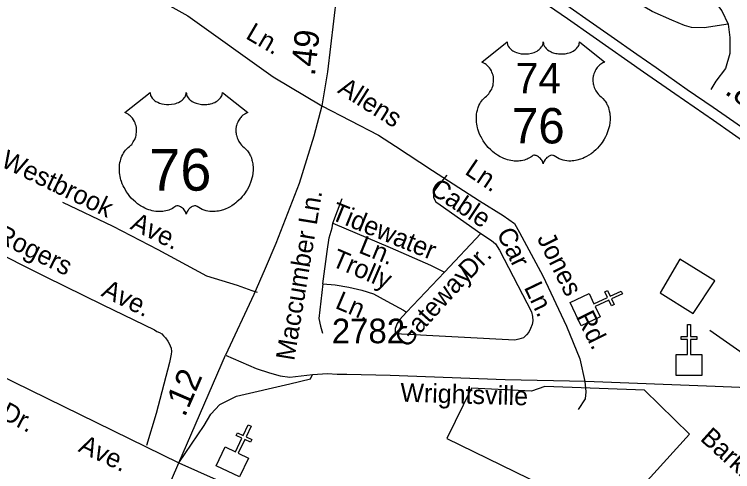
# Model space of a CAD drawing. Extents: x 2290055 to 2389491, y 66597 to 237875.
# Drawn here: x 2352087 to 2355737, y 172864 to 175190 of the extents above; entities that cross this region are included whole.
import ezdxf

# ---------------------------------------------------------------- set-up
doc = ezdxf.new("R2010")
doc.units = 0
for name, color, linetype in [('Exist Boundary Political City Limit New Hole', 7, 'Continuous'), ('Exist Cultural Church CELL', 7, 'Continuous'), ('Exist Road Non-System Type 51', 7, 'Continuous'), ('Exist Road Non-System Type 51 Label', 7, 'Continuous'), ('Exist Road Primary US Attributed', 7, 'Continuous'), ('Exist Road Primary US Mileage Hundredths English Label', 7, 'Continuous'), ('Exist Road Primary US Shield CELL', 7, 'Continuous'), ('Exist Road Primary US Shield Number Label', 7, 'Continuous'), ('Exist Road Primary US UnDivided 4 Lane Attributed', 7, 'Continuous'), ('Exist Road Secondary Ramp 1 Lane  Attributed', 7, 'Continuous'), ('Exist Road Secondary Type 51 Attributed', 7, 'Continuous'), ('Exist Road Secondary Type 51 Label', 7, 'Continuous'), ('Exist Road Secondary Type 51 Number Label', 7, 'Continuous'), ('Map Preparation Boundary City Limit Buffer Line', 7, 'Continuous')]:
    doc.layers.add(name, color=color, linetype=linetype)

msp = doc.modelspace()

# ---------------------------------------------------------------- linework, layer by layer
at = {"layer": 'Exist Boundary Political City Limit New Hole'}
for points in [[(2355535.8, 173668), (2355645.8, 173835.4), (2355469, 173945.4), (2355368.5, 173773.2), (2355535.8, 173668)], [(2355288.8, 173278.9), (2354782, 173298.1), (2354715, 173274.2), (2354409.2, 173288.5), (2354283.8, 173032.7), (2355045, 172661.9), (2355566, 172432.3), (2355585, 172470.6), (2355269.5, 172781.5), (2355518, 173054.1), (2355288.8, 173278.9)]]:
    msp.add_lwpolyline(points, dxfattribs=at)
at = {"layer": 'Exist Cultural Church CELL'}
for points in [[(2355007.5, 173769.7), (2355031.6, 173718.1), (2355100.6, 173750.4), (2355087.1, 173779.3), (2355101.6, 173786.1), (2355115.1, 173757.1), (2355169.6, 173782.6), (2355176.4, 173768.1), (2355121.9, 173742.6), (2355135.4, 173713.6), (2355121, 173706.8), (2355107.4, 173735.8), (2355038.4, 173703.6), (2355062.7, 173651.3), (2354966.3, 173606.3), (2354911, 173724.6)], [(2355449.7, 173459.7), (2355506.6, 173459.9), (2355506.6, 173536), (2355474.6, 173536), (2355474.6, 173552), (2355506.6, 173552), (2355506.6, 173612.1), (2355522.6, 173612.1), (2355522.6, 173552), (2355554.6, 173552), (2355554.6, 173536), (2355522.6, 173536), (2355522.6, 173459.9), (2355580.3, 173459.7), (2355580.3, 173353.3), (2355449.7, 173353.3)], [(2353158.6, 172989.8), (2353210, 172965.4), (2353242.8, 173034.2), (2353213.9, 173047.9), (2353220.7, 173062.4), (2353249.6, 173048.6), (2353275.5, 173102.9), (2353290, 173096), (2353264.1, 173041.7), (2353293, 173028), (2353286.1, 173013.5), (2353257.2, 173027.3), (2353224.5, 172958.6), (2353276.5, 172933.7), (2353230.7, 172837.5), (2353112.8, 172893.7)]]:
    msp.add_lwpolyline(points, close=True, dxfattribs=at)
at = {"layer": 'Exist Road Non-System Type 51'}
msp.add_line((2355621.3, 173584.4), (2355938.5, 173359), dxfattribs=at)
for points in [[(2355533.9, 175653.2), (2355537.7, 175618.5), (2355546.7, 175523.6), (2355546.7, 175464.9), (2355569.3, 175365.5), (2355609.9, 175302.3), (2355682.1, 175207.4), (2355713.7, 175139.6), (2355722.7, 175071.9), (2355722.7, 174990.6), (2355700.2, 174913.8), (2355650.5, 174850.5), (2355626.3, 174808.2)], [(2355713.7, 175139.6), (2355591.5, 175120.6), (2355528.1, 175123.1), (2355491.5, 175132.8), (2355428, 175159.7), (2355328, 175203.6), (2355262.2, 175242.7), (2355211, 175279.3), (2355152.4, 175325.6), (2355111, 175374.4), (2355032.9, 175464.7)], [(2352759, 175300.8), (2352969.1, 175182.1), (2353402.7, 174871.8), (2353649.1, 174723.9)], [(2353649.1, 174723.9), (2353937.4, 174576.1), (2354024, 174519.3), (2354212.2, 174395.4), (2354450.4, 174240.8), (2354571.3, 174166.1), (2354628.1, 174125.8), (2354653.5, 174081), (2354772.1, 173860.9), (2354892.3, 173603.8), (2354960.9, 173438.4), (2354985.9, 173322.1)], [(2354284.8, 174371.2), (2354249.3, 174328.8), (2354222.1, 174294.8), (2354217.1, 174279.6), (2354217.1, 174259.2), (2354228.9, 174237.2), (2354251, 174221.9), (2354457.7, 174076.1)], [(2353704.8, 174127.1), (2353751.9, 174252.8)], [(2352331.5, 174234), (2352586.6, 174111.9), (2352815.8, 173993.5), (2353063.5, 173860.3), (2353218.8, 173812.2), (2353292.8, 173786.3), (2353321, 173776.9)], [(2353654.2, 173818.6), (2353675.7, 173984.5), (2353686.1, 174053.7), (2353701.7, 174103.9), (2353704.8, 174127.1)], [(2353704.8, 174127.1), (2353996.2, 174004.2), (2354200.9, 173915), (2354272.4, 173879.3)], [(2354457.7, 174076.1), (2354511.9, 174040.6), (2354532.3, 174022), (2354552.6, 173991.4), (2354715.3, 173677.7), (2354720.4, 173654), (2354722.1, 173631.9), (2354718.7, 173613.3), (2354710.2, 173592.9), (2354701.7, 173574.3), (2354689.9, 173560.7), (2354674.6, 173545.4), (2354650.9, 173538.6), (2354630.6, 173533.5), (2354022.2, 173566)], [(2354457.7, 174076.1), (2354272.4, 173879.3)], [(2351941.1, 174007.1), (2352243.1, 173856.9), (2352537, 173712.3), (2352798.4, 173584.8), (2352810.5, 173577.1), (2352824.8, 173571.8), (2352836.9, 173564.4), (2352845.5, 173554.5), (2352855.7, 173545.1), (2352866.6, 173527.5), (2352873, 173515.6), (2352879.4, 173504), (2352884.1, 173492.1), (2352884.7, 173476), (2352883, 173462.2), (2352874.8, 173419.8), (2352807, 173160.8), (2352757.6, 172997)], [(2354272.4, 173879.3), (2354080.1, 173675.1)], [(2353654.2, 173818.6), (2353634.2, 173643.4), (2353642.9, 173603.6), (2353653.2, 173569)], [(2353654.2, 173818.6), (2353716.8, 173813.8), (2353786.7, 173801.7), (2353851.7, 173787.2), (2353911.9, 173768), (2353979.3, 173731.8), (2354063.6, 173686), (2354080.1, 173675.1)], [(2354080.1, 173675.1), (2354044.2, 173637), (2354032.3, 173618.3), (2354022.2, 173592.9), (2354022.2, 173575.9), (2354022.2, 173566)], [(2354985.9, 173322.1), (2354990.9, 173269.8), (2354986.7, 173235.2), (2354952.1, 173179.6)], [(2352922.4, 172909.8), (2353222.3, 172775.2), (2353355.1, 172712.5), (2353705.7, 172546.2), (2354153.9, 172341.8), (2354498.7, 172179.5), (2354708.4, 172079.8), (2354780, 172046.5), (2354853.4, 172007.4), (2354920.7, 171974), (2354965.7, 171949.8), (2354998.6, 171931.1), (2355013.1, 171919.9), (2355088.2, 171862.5)]]:
    msp.add_lwpolyline(points, dxfattribs=at)
at = {"layer": 'Exist Road Primary US Attributed'}
for points in [[(2356851.2, 173886.7), (2356759.6, 173959.7), (2356597.5, 174054.4), (2356474.5, 174134), (2356380.9, 174197), (2356189.3, 174331.1), (2356057.4, 174423), (2355832.6, 174580.1), (2355703.2, 174670.4), (2355637.2, 174716.8), (2355506.1, 174806.1), (2355347.3, 174918.1), (2355249.4, 174986.2), (2355118.8, 175077.3), (2354991.1, 175167.1), (2354865.1, 175254.4), (2354700.3, 175370.6), (2354574.3, 175458.3), (2354410, 175575.3), (2354313, 175642.6), (2354087.4, 175799.7), (2353895, 175933.7), (2353780.3, 176014.7)], [(2353772.1, 175954.8), (2353736.5, 175513.2), (2353723.1, 175286.2), (2353677.5, 174897.2), (2353649.1, 174723.9), (2353608.1, 174570.8), (2353533.4, 174330.4), (2353414.7, 174025), (2353360.9, 173896.6), (2353303.4, 173765.9), (2353160, 173456.8)], [(2353772.1, 175954.8), (2353897.9, 175863.9), (2354023.1, 175775), (2354215.5, 175641.7), (2354349.1, 175550.2), (2354413, 175505.9), (2354507.1, 175439.5), (2354608, 175369.3), (2354736.5, 175280.3), (2354897.8, 175168.8), (2355027.7, 175077.3), (2355283.5, 174898.1), (2355443.5, 174786.6), (2355638.9, 174651.6), (2355833, 174515.4), (2355996.9, 174401.3), (2356065.9, 174353.7), (2356195.7, 174261.3), (2356261.7, 174214.9), (2356420.4, 174105.5), (2356552.4, 174019.5), (2356681, 173943.3), (2356747.4, 173903.7), (2356851.2, 173886.7)]]:
    msp.add_lwpolyline(points, dxfattribs=at)
at = {"layer": 'Exist Road Primary US Shield CELL'}
for points in [[(2354590.3, 175049.5), (2354590.7, 175044.2), (2354592, 175037.9), (2354592.9, 175034.6), (2354595.9, 175028.4), (2354600.8, 175021), (2354607.6, 175013.8), (2354615.2, 175007.5), (2354620.4, 175004.2), (2354629.2, 174999.5), (2354639.1, 174995.3), (2354650.2, 174992.1), (2354661.5, 174989.8), (2354673.9, 174988.4), (2354686.1, 174988.2), (2354699.3, 174989.2), (2354713.9, 174992), (2354720.7, 174993.8), (2354728.2, 174996.4), (2354735.2, 174999.2), (2354742.9, 175003.3), (2354749, 175007.3), (2354753.8, 175010.8), (2354760.7, 175017.3), (2354766.1, 175024.1), (2354768.4, 175027.9), (2354770.4, 175031.5), (2354773.1, 175039.3), (2354773.8, 175042.7), (2354774.4, 175049.8), (2354774.8, 175043.8), (2354775.4, 175040.1), (2354776.4, 175036.5), (2354777.9, 175032.6), (2354780.6, 175027.1), (2354783.7, 175022.6), (2354789.4, 175015.8), (2354793, 175012.5), (2354796.3, 175009.8), (2354805, 175003.8), (2354815.2, 174998.6), (2354820.2, 174996.4), (2354825.4, 174994.6), (2354831.9, 174992.6), (2354838.7, 174991), (2354845.4, 174989.9), (2354852.2, 174988.9), (2354859.2, 174988.4), (2354864.9, 174988.2), (2354871.9, 174988.3), (2354878.3, 174988.7), (2354884.9, 174989.4), (2354892.2, 174990.7), (2354898.1, 174991.9), (2354905.8, 174994), (2354912.8, 174996.5), (2354918.9, 174999.2), (2354926.9, 175003.3), (2354933.4, 175007.4), (2354938.1, 175011.2), (2354943.7, 175016.3), (2354949, 175022.5), (2354952.1, 175027), (2354954.3, 175031.6), (2354956.4, 175036.5), (2354957.6, 175041.6), (2354958.3, 175046.1), (2354958.4, 175050), (2355087, 174947.5), (2355083.9, 174946.4), (2355077, 174942.9), (2355071.4, 174939.7), (2355062.6, 174933.4), (2355058.8, 174930), (2355055, 174926.4), (2355051.5, 174922.6), (2355048.4, 174919.1), (2355044.7, 174913.9), (2355041.3, 174908.7), (2355038.1, 174903), (2355035.7, 174898.1), (2355031.7, 174887.8), (2355029.8, 174881.2), (2355028.6, 174875.7), (2355027.1, 174864.2), (2355026.7, 174858.7), (2355026.7, 174853.3), (2355027, 174847.6), (2355027.6, 174842.2), (2355028.5, 174836.5), (2355029.4, 174831.5), (2355031, 174825.3), (2355033.3, 174818.2), (2355036.1, 174811.2), (2355042, 174800.1), (2355049.6, 174788.7), (2355055, 174782.3), (2355060.3, 174776.8), (2355068.2, 174770.1), (2355072.5, 174766.3), (2355077.4, 174761.4), (2355085.5, 174752.1), (2355088.8, 174747.6), (2355092.1, 174742.7), (2355095.1, 174737.6), (2355098.1, 174732.1), (2355100.6, 174727.4), (2355105.1, 174716.3), (2355108.4, 174705.6), (2355109.9, 174700), (2355112.3, 174687.4), (2355113.2, 174681.2), (2355114.2, 174668.8), (2355114.2, 174654), (2355113.1, 174639.8), (2355110.4, 174623.3), (2355108.2, 174613.5), (2355104.9, 174602), (2355101.6, 174592), (2355095.7, 174577.4), (2355090.5, 174566.7), (2355083.8, 174554.3), (2355079.1, 174546.7), (2355073.7, 174538.7), (2355067, 174529.4), (2355059.1, 174519.5), (2355049.6, 174509.1), (2355041.9, 174501.4), (2355031.9, 174492.5), (2355025.8, 174487.5), (2355017.1, 174480.9), (2355005.3, 174473), (2354993.6, 174466.3), (2354983.7, 174461.2), (2354974.8, 174457.4), (2354963.5, 174453), (2354944.5, 174447.8), (2354937.6, 174446.4), (2354929.4, 174445.1), (2354921.7, 174444.4), (2354914.2, 174443.9), (2354904.2, 174443.9), (2354894.3, 174444.7), (2354884.8, 174446.1), (2354875.1, 174448.1), (2354864.8, 174451.1), (2354855.5, 174454.8), (2354846.1, 174459.4), (2354830.2, 174469.5), (2354825.6, 174471.9), (2354823, 174472.6), (2354816.8, 174472.9), (2354811.1, 174471.7), (2354805.1, 174469.3), (2354801.6, 174467.4), (2354796.8, 174464.3), (2354793.2, 174461.4), (2354788.8, 174457.2), (2354785.7, 174453.7), (2354783.4, 174451), (2354778.9, 174443.9), (2354777.3, 174440.6), (2354775.7, 174436.2), (2354774.2, 174429.9), (2354772.2, 174437.9), (2354769.8, 174443.2), (2354767.1, 174447.8), (2354764.2, 174451.8), (2354759.8, 174457), (2354755.7, 174460.9), (2354750.9, 174464.8), (2354745.7, 174467.9), (2354741.6, 174470.1), (2354737.8, 174471.5), (2354733.1, 174472.6), (2354729.3, 174472.9), (2354726.2, 174472.9), (2354721.9, 174471.9), (2354716.1, 174467.7), (2354710.6, 174463.9), (2354704.6, 174460.2), (2354697.5, 174456.4), (2354692.2, 174454), (2354686, 174451.5), (2354678.7, 174449.1), (2354670.8, 174447), (2354662.7, 174445.4), (2354655.6, 174444.3), (2354647.9, 174443.6), (2354641, 174443.4), (2354633.8, 174443.5), (2354627, 174444), (2354619.2, 174444.7), (2354609.5, 174446.1), (2354601.4, 174448), (2354592.9, 174450.2), (2354584.2, 174453), (2354574.8, 174456.5), (2354563.1, 174461.6), (2354555, 174465.8), (2354542.2, 174473.2), (2354527.1, 174483.6), (2354515.8, 174492.8), (2354507.5, 174500.3), (2354495.2, 174512.8), (2354488.1, 174520.9), (2354476.8, 174535.5), (2354469.6, 174546.1), (2354464.9, 174553.8), (2354458.1, 174566.3), (2354454.3, 174574.1), (2354449.4, 174585.5), (2354445.6, 174595.9), (2354442.4, 174605.8), (2354440.7, 174612.1), (2354438.3, 174623.1), (2354436.8, 174630.9), (2354435.4, 174641.6), (2354434.6, 174653), (2354434.4, 174663.4), (2354434.7, 174672), (2354435.7, 174682.1), (2354437.4, 174692.9), (2354439.4, 174702), (2354441.3, 174708.7), (2354444, 174716.7), (2354447.6, 174725.6), (2354451.9, 174734.1), (2354455.9, 174741.2), (2354461, 174748.8), (2354466, 174755.2), (2354472.6, 174762.4), (2354479.4, 174768.9), (2354485.7, 174774), (2354493.2, 174781.3), (2354497, 174785.7), (2354501.7, 174791.9), (2354505.4, 174797.6), (2354508.4, 174802.7), (2354512.3, 174810.2), (2354514.7, 174815.8), (2354517.6, 174824.5), (2354519.1, 174830.5), (2354520.6, 174838.4), (2354521.6, 174845.7), (2354522, 174854.9), (2354521.8, 174862.5), (2354520.8, 174871.4), (2354519.1, 174879.9), (2354517.1, 174887.4), (2354513.9, 174895.9), (2354511, 174902.1), (2354506, 174910.6), (2354500.6, 174918.4), (2354494.9, 174924.8), (2354489.2, 174930.5), (2354483.7, 174934.7), (2354478.5, 174938.4), (2354472, 174942.4), (2354465.7, 174945.5), (2354461.7, 174947.1)], [(2352776.3, 174792.7), (2352776.7, 174787.3), (2352777.9, 174781), (2352778.9, 174777.8), (2352781.9, 174771.5), (2352786.8, 174764.2), (2352793.6, 174757), (2352801.2, 174750.6), (2352806.4, 174747.3), (2352815.2, 174742.6), (2352825.1, 174738.4), (2352836.2, 174735.2), (2352847.5, 174732.9), (2352859.9, 174731.6), (2352872.1, 174731.3), (2352885.3, 174732.3), (2352899.9, 174735.1), (2352906.7, 174736.9), (2352914.2, 174739.5), (2352921.2, 174742.4), (2352928.9, 174746.5), (2352935, 174750.4), (2352939.8, 174753.9), (2352946.7, 174760.4), (2352952.1, 174767.2), (2352954.4, 174771), (2352956.3, 174774.7), (2352959, 174782.4), (2352959.8, 174785.8), (2352960.3, 174792.9), (2352960.8, 174787), (2352961.4, 174783.2), (2352962.4, 174779.6), (2352963.9, 174775.7), (2352966.6, 174770.2), (2352969.7, 174765.7), (2352975.4, 174758.9), (2352979, 174755.6), (2352982.2, 174752.9), (2352991, 174746.9), (2353001.2, 174741.8), (2353006.2, 174739.5), (2353011.4, 174737.7), (2353017.9, 174735.7), (2353024.7, 174734.2), (2353031.3, 174733), (2353038.2, 174732), (2353045.2, 174731.5), (2353050.9, 174731.3), (2353057.9, 174731.4), (2353064.3, 174731.8), (2353070.9, 174732.6), (2353078.2, 174733.8), (2353084.1, 174735.1), (2353091.8, 174737.1), (2353098.8, 174739.6), (2353104.9, 174742.3), (2353112.9, 174746.5), (2353119.4, 174750.5), (2353124.1, 174754.3), (2353129.7, 174759.5), (2353135, 174765.6), (2353138.1, 174770.1), (2353140.3, 174774.7), (2353142.4, 174779.6), (2353143.6, 174784.8), (2353144.2, 174789.2), (2353144.4, 174793.1), (2353273, 174690.6), (2353269.9, 174689.5), (2353262.9, 174686.1), (2353257.4, 174682.8), (2353248.6, 174676.6), (2353244.8, 174673.1), (2353241, 174669.6), (2353237.5, 174665.8), (2353234.4, 174662.2), (2353230.7, 174657), (2353227.3, 174651.9), (2353224.1, 174646.2), (2353221.7, 174641.2), (2353217.7, 174630.9), (2353215.8, 174624.3), (2353214.6, 174618.8), (2353213.1, 174607.3), (2353212.7, 174601.9), (2353212.7, 174596.5), (2353213, 174590.8), (2353213.5, 174585.3), (2353214.5, 174579.6), (2353215.4, 174574.6), (2353217, 174568.4), (2353219.3, 174561.3), (2353222.1, 174554.4), (2353228, 174543.2), (2353235.6, 174531.8), (2353241, 174525.4), (2353246.3, 174519.9), (2353254.2, 174513.3), (2353258.5, 174509.5), (2353263.4, 174504.5), (2353271.5, 174495.2), (2353274.8, 174490.8), (2353278.1, 174485.8), (2353281.1, 174480.7), (2353284.1, 174475.3), (2353286.6, 174470.5), (2353291.1, 174459.5), (2353294.4, 174448.7), (2353295.9, 174443.1), (2353298.3, 174430.5), (2353299.2, 174424.3), (2353300.2, 174412), (2353300.2, 174397.1), (2353299.1, 174382.9), (2353296.4, 174366.5), (2353294.2, 174356.6), (2353290.9, 174345.1), (2353287.6, 174335.1), (2353281.7, 174320.5), (2353276.5, 174309.8), (2353269.7, 174297.4), (2353265.1, 174289.9), (2353259.7, 174281.8), (2353253, 174272.5), (2353245.1, 174262.7), (2353235.6, 174252.2), (2353227.9, 174244.6), (2353217.9, 174235.6), (2353211.8, 174230.6), (2353203.1, 174224.1), (2353191.3, 174216.1), (2353179.6, 174209.4), (2353169.6, 174204.3), (2353160.8, 174200.5), (2353149.4, 174196.2), (2353130.5, 174190.9), (2353123.5, 174189.5), (2353115.3, 174188.3), (2353107.7, 174187.5), (2353100.2, 174187), (2353090.2, 174187), (2353080.3, 174187.8), (2353070.8, 174189.2), (2353061, 174191.2), (2353050.8, 174194.3), (2353041.5, 174197.9), (2353032.1, 174202.5), (2353016.2, 174212.6), (2353011.6, 174215), (2353009, 174215.7), (2353002.8, 174216), (2352997.1, 174214.8), (2352991.1, 174212.4), (2352987.6, 174210.5), (2352982.8, 174207.4), (2352979.2, 174204.5), (2352974.8, 174200.3), (2352971.7, 174196.8), (2352969.4, 174194.1), (2352964.9, 174187), (2352963.3, 174183.7), (2352961.7, 174179.4), (2352960.2, 174173), (2352958.2, 174181), (2352955.8, 174186.4), (2352953.1, 174190.9), (2352950.2, 174194.9), (2352945.8, 174200.1), (2352941.7, 174204), (2352936.9, 174207.9), (2352931.7, 174211.1), (2352927.6, 174213.2), (2352923.8, 174214.6), (2352919.1, 174215.8), (2352915.3, 174216.1), (2352912.2, 174216), (2352907.9, 174215), (2352902.1, 174210.8), (2352896.6, 174207), (2352890.6, 174203.3), (2352883.5, 174199.5), (2352878.2, 174197.1), (2352872, 174194.6), (2352864.7, 174192.2), (2352856.8, 174190.2), (2352848.7, 174188.6), (2352841.6, 174187.4), (2352833.9, 174186.7), (2352827, 174186.5), (2352819.8, 174186.6), (2352813, 174187.1), (2352805.2, 174187.8), (2352795.5, 174189.2), (2352787.4, 174191.1), (2352778.9, 174193.4), (2352770.2, 174196.1), (2352760.8, 174199.7), (2352749.1, 174204.7), (2352741, 174208.9), (2352728.2, 174216.3), (2352713.1, 174226.7), (2352701.8, 174235.9), (2352693.5, 174243.4), (2352681.2, 174255.9), (2352674.1, 174264), (2352662.8, 174278.6), (2352655.6, 174289.2), (2352650.9, 174296.9), (2352644.1, 174309.4), (2352640.3, 174317.2), (2352635.4, 174328.6), (2352631.6, 174339), (2352628.4, 174348.9), (2352626.7, 174355.2), (2352624.3, 174366.2), (2352622.8, 174374), (2352621.3, 174384.8), (2352620.5, 174396.1), (2352620.4, 174406.5), (2352620.7, 174415.2), (2352621.7, 174425.3), (2352623.4, 174436), (2352625.4, 174445.2), (2352627.3, 174451.8), (2352630, 174459.8), (2352633.6, 174468.7), (2352637.9, 174477.2), (2352641.9, 174484.3), (2352647, 174491.9), (2352652, 174498.4), (2352658.6, 174505.5), (2352665.4, 174512), (2352671.7, 174517.1), (2352679.1, 174524.4), (2352683, 174528.8), (2352687.7, 174535), (2352691.4, 174540.7), (2352694.4, 174545.8), (2352698.3, 174553.3), (2352700.6, 174558.9), (2352703.6, 174567.6), (2352705.1, 174573.7), (2352706.6, 174581.5), (2352707.6, 174588.9), (2352708, 174598.1), (2352707.7, 174605.7), (2352706.8, 174614.5), (2352705.1, 174623.1), (2352703.1, 174630.5), (2352699.9, 174639), (2352697, 174645.2), (2352692, 174653.7), (2352686.6, 174661.5), (2352680.9, 174667.9), (2352675.2, 174673.6), (2352669.7, 174677.8), (2352664.5, 174681.6), (2352658, 174685.5), (2352651.7, 174688.6), (2352647.7, 174690.2)]]:
    msp.add_lwpolyline(points, close=True, dxfattribs=at)
at = {"layer": 'Exist Road Primary US UnDivided 4 Lane Attributed'}
for points in [[(2352922.4, 172909.8), (2353160, 173456.8)], [(2352487.3, 171430.9), (2352574.6, 171878.2), (2352635.9, 172169.4), (2352665.8, 172313.3), (2352686.1, 172373.3), (2352704.7, 172423.1), (2352718.7, 172449.5), (2352764.2, 172557), (2352793.1, 172614.8), (2352860.6, 172769), (2352885.6, 172823), (2352922.4, 172909.8)]]:
    msp.add_lwpolyline(points, dxfattribs=at)
at = {"layer": 'Exist Road Secondary Ramp 1 Lane  Attributed'}
msp.add_lwpolyline([(2352922.4, 172909.8), (2353051.8, 173099.1), (2353084.6, 173157.3), (2353130.9, 173206.6), (2353216, 173248.4), (2353487.1, 173310.4), (2353591.6, 173335.8), (2353602.5, 173357.7)], dxfattribs=at)
at = {"layer": 'Exist Road Secondary Type 51 Attributed'}
for points in [[(2349483.6, 173648.3), (2349691.6, 173844.3), (2349812.9, 173941), (2349889.9, 174006.6), (2350020.9, 174083.7), (2350134.4, 174111.5), (2350247.7, 174128.1), (2350460.2, 174093.3), (2350539.2, 174060.6), (2350733.7, 173973.8), (2351161.4, 173771.4), (2352922.4, 172909.8)], [(2353160, 173456.8), (2353315.4, 173388.1), (2353384, 173367.2), (2353438, 173351.1), (2353486.2, 173344.4), (2353602.5, 173357.7)], [(2353602.5, 173357.7), (2353678.3, 173362.9), (2353727.2, 173360.4), (2353776.2, 173360.4), (2353997, 173355.3), (2354581.3, 173333.4), (2354988.3, 173324.1), (2355648.7, 173299.6), (2356845.6, 173249.5), (2357320.8, 173231.2), (2357385.8, 173229.3), (2357436.1, 173231.2), (2357483.7, 173237.6), (2357528.6, 173247.7), (2357565.2, 173266.9), (2357589, 173280.6), (2357637.5, 173320.9), (2357662.2, 173365.8), (2357670.5, 173382.3)]]:
    msp.add_lwpolyline(points, dxfattribs=at)
at = {"layer": 'Map Preparation Boundary City Limit Buffer Line'}
for points in [[(2355535.8, 173668), (2355645.8, 173835.4), (2355469, 173945.4), (2355368.5, 173773.2), (2355535.8, 173668)], [(2355288.8, 173278.9), (2354782, 173298.1), (2354715, 173274.2), (2354409.2, 173288.5), (2354283.8, 173032.7), (2355045, 172661.9), (2355566, 172432.3), (2355585, 172470.6), (2355269.5, 172781.5), (2355518, 173054.1), (2355288.8, 173278.9)]]:
    msp.add_lwpolyline(points, dxfattribs=at)

# ---------------------------------------------------------------- texts
at = {"layer": 'Exist Road Non-System Type 51 Label'}
for s, rotation, p in [('Ln.', 329.5954, (2353257.1, 175070.2)), ('Allens', 327.7216, (2353724.5, 174794.7)), ('Westbrook', 334.2335, (2352012.5, 174418.5)), ('Ln.', 326.0275, (2354370.5, 174380.9)), ('Cable', 326.2922, (2354190.7, 174283.6)), ('Maccumber Ln.', 80.5882, (2353508.5, 173425.3)), ('Tidewater', 337.9106, (2353689.5, 174149.2)), ('Ave.', 334.2335, (2352671, 174100.6)), ('Rogers', 333.5596, (2351983.8, 174040.8)), ('Car', 296.2243, (2354535.3, 174077.4)), ('Ln.', 337.9106, (2353831.3, 173979.5)), ('Jones   Rd.', 296.4807, (2354740.6, 174051.2)), ('Trolly', 336.83, (2353693.2, 173912.5)), ('Dr.', 45.9631, (2354401.8, 173838.6)), ('Gateway', 47.9457, (2354081, 173488.9)), ('Ave.', 333.897, (2352523.7, 173760.1)), ('Ln.', 295.6452, (2354674.6, 173801.3)), ('Ln.', 336.83, (2353712, 173697.8)), ('Dr.', 332.7213, (2352010.2, 173137.9)), ('Barkley Dr.', 317.9059, (2355566.8, 173026.9))]:
    msp.add_text(s, height=95, rotation=rotation, dxfattribs=at).set_placement(p)
at = {"layer": 'Exist Road Primary US Mileage Hundredths English Label'}
for s, rotation, p in [('.49', 83.6598, (2353613.4, 174873.5)), ('.89', 325.8369, (2355690.9, 174788.3)), ('.12', 66.6198, (2352952.8, 173137.5))]:
    msp.add_text(s, height=125, rotation=rotation, dxfattribs=at).set_placement(p)
at = {"layer": 'Exist Road Primary US Shield Number Label'}
for s, height, p in [('74', 155, (2354634.1, 174788.2)), ('76', 180, (2354615.5, 174533.4)), ('76', 212.5, (2352772.1, 174293.4))]:
    msp.add_text(s, height=height, dxfattribs=at).set_placement(p)
at = {"layer": 'Exist Road Secondary Type 51 Label'}
for s, rotation, p in [('Wrightsville', 358.2792, (2354046.9, 173220.4)), ('Ave.', 334.719, (2352407, 172969.3))]:
    msp.add_text(s, height=95, rotation=rotation, dxfattribs=at).set_placement(p)
at = {"layer": 'Exist Road Secondary Type 51 Number Label'}
msp.add_text('2782', height=125, dxfattribs=at).set_placement((2353700.1, 173517.3))

doc.saveas('drawing.dxf')
